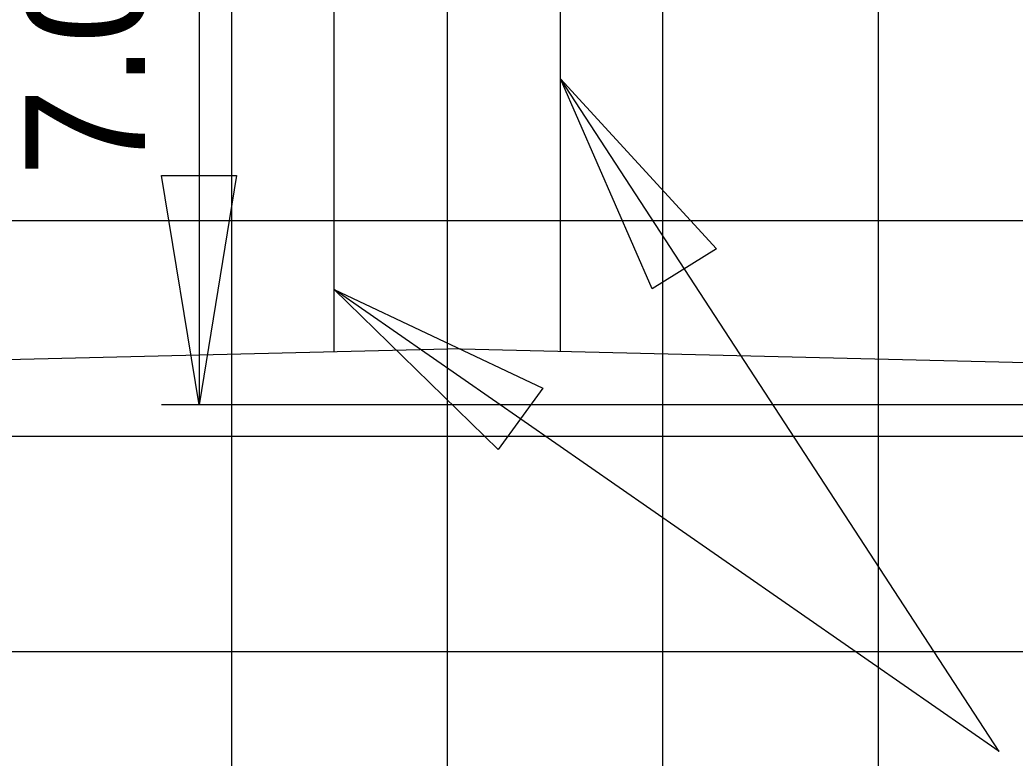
# Model space of a CAD drawing. Extents: x 2193008 to 2198143, y 1236112 to 1237864.
# Drawn here: x 2197724.57 to 2197733.81, y 1237170.12 to 1237176.97 of the extents above; entities that cross this region are included whole.
import ezdxf

# ---------------------------------------------------------------- set-up
doc = ezdxf.new("R2010")
doc.units = 0
for name, color, linetype in [('3', 7, 'Continuous'), ('60', 7, 'Continuous'), ('GSDIMS', 7, 'Continuous'), ('Level 55', 7, 'Continuous'), ('M-ROADS', 7, 'Continuous')]:
    doc.layers.add(name, color=color, linetype=linetype)

msp = doc.modelspace()

# ---------------------------------------------------------------- linework, layer by layer
at = {"layer": '3'}
for q in [(2197729.5901, 1237176.4223), (2197727.4901, 1237174.4662)]:
    msp.add_line((2197733.6607, 1237170.1809), q, dxfattribs=at)
at = {"layer": '60'}
for points in [[(2197720.5401, 1237173.4396), (2197720.9408, 1237173.5118), (2197722.5401, 1237173.7837), (2197722.6401, 1237173.7837), (2197723.04, 1237173.7837), (2197728.5401, 1237173.9156)], [(2197736.5401, 1237173.4396), (2197736.1393, 1237173.5118), (2197734.5401, 1237173.7837), (2197734.44, 1237173.7837), (2197734.0401, 1237173.7837), (2197728.5401, 1237173.9156)]]:
    msp.add_lwpolyline(points, dxfattribs=at)
at = {"layer": 'GSDIMS'}
for p, q in [((2197726.2355, 1237180.3956), (2197726.2355, 1237173.3956)), ((2197727.4901, 1237173.8904), (2197727.4901, 1237180.3956)), ((2197729.5901, 1237173.8904), (2197729.5901, 1237180.3956)), ((2197738.5401, 1237173.3956), (2197725.8883, 1237173.3956))]:
    msp.add_line(p, q, dxfattribs=at)
for points in [[(2197729.5901, 1237176.4223), (2197731.038, 1237174.8449), (2197730.4416, 1237174.4739)], [(2197726.2355, 1237173.3956), (2197725.8883, 1237175.524), (2197726.5826, 1237175.524)], [(2197727.4901, 1237174.4662), (2197729.4252, 1237173.5497), (2197729.0123, 1237172.9816)]]:
    msp.add_lwpolyline(points, close=True, dxfattribs=at)
at = {"layer": 'M-ROADS'}
for p, q in [((2197726.5401, 1237163.1062), (2197726.5401, 1237223.1062)), ((2197728.5401, 1237163.1062), (2197728.5401, 1237223.1062)), ((2197730.5401, 1237163.1062), (2197730.5401, 1237223.1062)), ((2197732.5401, 1237163.1062), (2197732.5401, 1237223.1062)), ((2197698.5401, 1237175.1062), (2197828.5401, 1237175.1062)), ((2197698.5401, 1237173.1062), (2197828.5401, 1237173.1062)), ((2197698.5401, 1237171.1062), (2197828.5401, 1237171.1062))]:
    msp.add_line(p, q, dxfattribs=at)

# ---------------------------------------------------------------- texts
at = {"layer": 'Level 55'}
msp.add_text("7.0'", height=1.11046, rotation=90, dxfattribs=at).set_placement((2197725.733, 1237175.5114))

doc.saveas('drawing.dxf')
